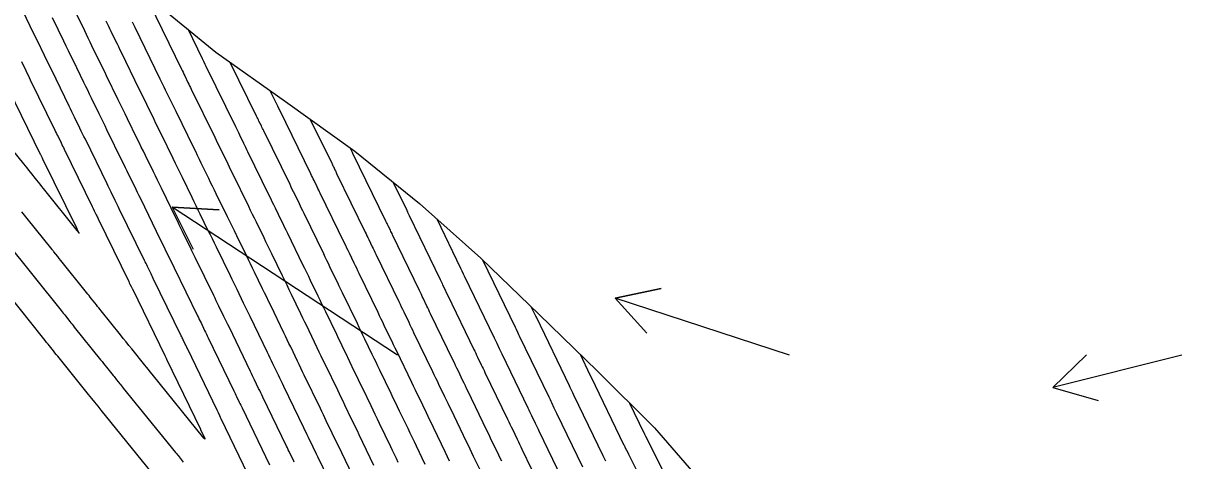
# Model space of a CAD drawing. Extents: x 954385 to 988206, y 1868364 to 1924553.
# Drawn here: x 957159.4 to 957307.1, y 1920905.5 to 1920961.2 of the extents above; entities that cross this region are included whole.
import ezdxf

# ---------------------------------------------------------------- set-up
doc = ezdxf.new("R2010")
doc.units = 0
for name, color, linetype in [('24', 7, 'Continuous'), ('26', 7, 'Continuous'), ('6', 7, 'Continuous'), ('7', 7, 'Continuous')]:
    doc.layers.add(name, color=color, linetype=linetype)

msp = doc.modelspace()

# ---------------------------------------------------------------- linework, layer by layer
at = {"layer": '24'}
msp.add_lwpolyline([(957175.81, 1920964.24), (957184, 1920957.53), (957192.87, 1920951.23), (957201.68, 1920944.9), (957209.94, 1920938.23), (957217.76, 1920931.29), (957225.2, 1920924.12), (957232.6, 1920916.92), (957239.89, 1920909.66), (957246.52, 1920902), (957253.22, 1920894.37), (957258.48, 1920885.86), (957264.8, 1920878.01), (957269.84, 1920869.37), (957274.68, 1920860.61), (957279.38, 1920851.76), (957283.57, 1920842.6), (957287.24, 1920833.12), (957289.33, 1920825.96), (957290.05, 1920823.14), (957291.88, 1920812.61), (957292.95, 1920802.79), (957293.12, 1920801.71), (957295.14, 1920791.29)], dxfattribs=at)
at = {"layer": '26'}
for points in [[(957207.13, 1920918.93), (957178.41, 1920937.78), (957184.4, 1920937.44), (957178.41, 1920937.78), (957181.1, 1920932.42)], [(957257.13, 1920918.93), (957234.9, 1920926.17), (957240.77, 1920927.41), (957234.9, 1920926.17), (957238.91, 1920921.71)], [(957307.13, 1920918.93), (957290.68, 1920914.79), (957294.98, 1920918.96), (957290.68, 1920914.79), (957296.45, 1920913.15)]]:
    msp.add_lwpolyline(points, dxfattribs=at)
at = {"layer": '6'}
for points in [[(957163.11, 1920961.93), (957164.55, 1920958.98), (957164.86, 1920958.35), (957165.16, 1920957.72), (957165.47, 1920957.1), (957165.77, 1920956.47), (957167.11, 1920953.71), (957167.36, 1920953.21), (957167.6, 1920952.71), (957167.85, 1920952.21), (957168.09, 1920951.71), (957169.07, 1920949.7), (957169.32, 1920949.19), (957169.56, 1920948.69), (957169.81, 1920948.19), (957170.05, 1920947.69), (957172.05, 1920943.6), (957172.24, 1920943.21), (957172.43, 1920942.81), (957172.63, 1920942.42), (957172.82, 1920942.03), (957173.59, 1920940.45), (957173.78, 1920940.06), (957173.97, 1920939.67), (957174.16, 1920939.27), (957174.36, 1920938.88), (957176.9, 1920933.66), (957177.05, 1920933.36), (957177.2, 1920933.06), (957177.35, 1920932.76), (957177.49, 1920932.46), (957178.08, 1920931.25), (957178.23, 1920930.94), (957178.38, 1920930.64), (957178.53, 1920930.34), (957178.68, 1920930.04), (957181.64, 1920923.95), (957181.75, 1920923.72), (957181.87, 1920923.48), (957181.98, 1920923.25), (957182.1, 1920923.02), (957182.55, 1920922.08), (957182.67, 1920921.84), (957182.78, 1920921.61), (957182.89, 1920921.38), (957183.01, 1920921.14), (957186.26, 1920914.39), (957186.35, 1920914.21), (957186.44, 1920914.02), (957186.53, 1920913.84), (957186.62, 1920913.66), (957186.97, 1920912.93), (957187.06, 1920912.74), (957187.15, 1920912.56), (957187.24, 1920912.38), (957187.32, 1920912.19), (957190.83, 1920904.93)], [(957207.24, 1920905.26), (957207, 1920905.76), (957206.76, 1920906.26), (957206.52, 1920906.75), (957206.28, 1920907.25), (957204.85, 1920910.23), (957204.58, 1920910.78), (957204.31, 1920911.34), (957204.04, 1920911.89), (957203.77, 1920912.45), (957202.7, 1920914.67), (957202.43, 1920915.22), (957202.17, 1920915.78), (957201.9, 1920916.34), (957201.63, 1920916.89), (957200.5, 1920919.24), (957200.22, 1920919.81), (957199.94, 1920920.39), (957199.66, 1920920.96), (957199.39, 1920921.54), (957197.99, 1920924.42), (957197.75, 1920924.93), (957197.51, 1920925.43), (957197.27, 1920925.93), (957197.03, 1920926.43), (957196.06, 1920928.44), (957195.82, 1920928.94), (957195.57, 1920929.44), (957195.33, 1920929.94), (957195.09, 1920930.44), (957193.14, 1920934.44), (957192.94, 1920934.84), (957192.75, 1920935.24), (957192.55, 1920935.65), (957192.35, 1920936.05), (957191.57, 1920937.66), (957191.37, 1920938.07), (957191.18, 1920938.47), (957190.98, 1920938.87), (957190.78, 1920939.28), (957188.07, 1920944.83), (957187.94, 1920945.1), (957187.81, 1920945.36), (957187.68, 1920945.63), (957187.55, 1920945.9), (957187.03, 1920946.96), (957186.9, 1920947.23), (957186.77, 1920947.5), (957186.64, 1920947.76), (957186.51, 1920948.03), (957182.76, 1920955.68), (957182.64, 1920955.94), (957182.44, 1920956.35), (957182.4, 1920956.44), (957182.36, 1920956.52), (957182.32, 1920956.6), (957182.27, 1920956.69), (957180.45, 1920960.44)], [(957206.59, 1920940.93), (957208.32, 1920937.38), (957208.34, 1920937.32), (957208.37, 1920937.27), (957208.4, 1920937.21), (957208.42, 1920937.16), (957208.55, 1920936.88), (957208.63, 1920936.72), (957212.58, 1920928.54), (957212.66, 1920928.38), (957212.74, 1920928.22), (957212.82, 1920928.05), (957212.89, 1920927.89), (957213.21, 1920927.24), (957213.36, 1920926.92), (957213.52, 1920926.59), (957216.87, 1920919.66), (957216.99, 1920919.41), (957217.11, 1920919.17), (957217.22, 1920918.92), (957217.34, 1920918.67), (957217.82, 1920917.69), (957217.94, 1920917.44), (957218.05, 1920917.2), (957218.17, 1920916.95), (957218.29, 1920916.71), (957221.16, 1920910.75), (957221.32, 1920910.43), (957221.47, 1920910.11), (957221.63, 1920909.79), (957221.78, 1920909.47), (957222.4, 1920908.2), (957222.55, 1920907.88), (957222.7, 1920907.56), (957222.86, 1920907.24), (957223.01, 1920906.92), (957225.47, 1920901.83)], [(957179.73, 1920899.13), (957169.36, 1920911.9), (957168.96, 1920912.41), (957168.55, 1920912.91), (957168.15, 1920913.41), (957167.75, 1920913.91), (957164, 1920918.58), (957163.82, 1920918.8), (957163.64, 1920919.01), (957163.47, 1920919.23), (957163.29, 1920919.45), (957162.59, 1920920.33), (957162.41, 1920920.55), (957162.24, 1920920.77), (957162.06, 1920920.98), (957161.89, 1920921.2), (957157.4, 1920926.82)], [(957243.03, 1920900.09), (957238.8, 1920908.55), (957238.67, 1920908.82), (957238.65, 1920908.86), (957238.63, 1920908.89), (957238.62, 1920908.92), (957238.6, 1920908.96), (957236.76, 1920912.78)]]:
    msp.add_lwpolyline(points, dxfattribs=at)
at = {"layer": '7'}
for points in [[(957193.96, 1920905.3), (957193.86, 1920905.52), (957193.42, 1920906.42), (957193.31, 1920906.65), (957193.21, 1920906.87), (957193.1, 1920907.1), (957192.99, 1920907.32), (957189.97, 1920913.58), (957189.84, 1920913.85), (957189.71, 1920914.12), (957189.57, 1920914.4), (957189.44, 1920914.67), (957188.92, 1920915.76), (957188.79, 1920916.03), (957188.65, 1920916.3), (957188.52, 1920916.58), (957188.39, 1920916.85), (957185.66, 1920922.51), (957185.5, 1920922.84), (957185.34, 1920923.18), (957185.18, 1920923.51), (957185.01, 1920923.84), (957184.37, 1920925.17), (957184.21, 1920925.5), (957184.04, 1920925.84), (957183.88, 1920926.17), (957183.72, 1920926.5), (957181.34, 1920931.38), (957181.14, 1920931.79), (957180.94, 1920932.21), (957180.74, 1920932.62), (957180.53, 1920933.04), (957179.72, 1920934.69), (957179.52, 1920935.11), (957179.32, 1920935.52), (957179.12, 1920935.93), (957178.92, 1920936.35), (957177.04, 1920940.19), (957176.79, 1920940.71), (957176.53, 1920941.23), (957176.27, 1920941.76), (957176.02, 1920942.28), (957175, 1920944.37), (957174.74, 1920944.9), (957174.48, 1920945.42), (957174.23, 1920945.95), (957173.97, 1920946.47), (957172.71, 1920949.05), (957172.42, 1920949.65), (957172.12, 1920950.26), (957171.83, 1920950.86), (957171.53, 1920951.47), (957170.04, 1920954.53), (957169.81, 1920955), (957169.58, 1920955.48), (957169.34, 1920955.96), (957169.11, 1920956.43), (957168.18, 1920958.34), (957167.95, 1920958.81), (957167.72, 1920959.29), (957167.49, 1920959.76), (957167.26, 1920960.24), (957164.81, 1920965.26)], [(957188.67, 1920902.53), (957184.68, 1920910.81), (957184.59, 1920910.99), (957184.5, 1920911.18), (957184.32, 1920911.56), (957184.23, 1920911.74), (957184.14, 1920911.93), (957180.35, 1920919.77), (957180.29, 1920919.91), (957180.22, 1920920.04), (957180.15, 1920920.18), (957180.09, 1920920.32), (957179.82, 1920920.86), (957179.76, 1920921), (957179.69, 1920921.13), (957179.63, 1920921.27), (957179.56, 1920921.4), (957176.01, 1920928.69), (957175.91, 1920928.88), (957175.82, 1920929.08), (957175.73, 1920929.27), (957175.64, 1920929.46), (957175.26, 1920930.22), (957175.17, 1920930.41), (957175.08, 1920930.6), (957174.98, 1920930.79), (957174.89, 1920930.98), (957171.67, 1920937.58), (957171.54, 1920937.84), (957171.41, 1920938.1), (957171.28, 1920938.36), (957171.16, 1920938.63), (957170.64, 1920939.68), (957170.51, 1920939.94), (957170.38, 1920940.21), (957170.26, 1920940.47), (957170.13, 1920940.73), (957167.35, 1920946.42), (957167.17, 1920946.78), (957167, 1920947.13), (957166.83, 1920947.48), (957166.66, 1920947.83), (957165.97, 1920949.24), (957165.8, 1920949.59), (957165.63, 1920949.94), (957165.46, 1920950.29), (957165.29, 1920950.64), (957163.06, 1920955.22), (957162.83, 1920955.69), (957162.6, 1920956.16), (957162.37, 1920956.63), (957162.14, 1920957.1), (957161.23, 1920958.97), (957161, 1920959.44), (957160.77, 1920959.91), (957160.54, 1920960.38), (957160.32, 1920960.85), (957158.85, 1920963.87)], [(957175.51, 1920963.74), (957179.59, 1920955.38), (957179.69, 1920955.17), (957179.8, 1920954.96), (957179.9, 1920954.74), (957180.01, 1920954.53), (957180.42, 1920953.67), (957180.53, 1920953.46), (957180.63, 1920953.24), (957180.74, 1920953.03), (957180.84, 1920952.82), (957183.84, 1920946.69), (957184.02, 1920946.31), (957184.21, 1920945.93), (957184.39, 1920945.55), (957184.58, 1920945.17), (957185.32, 1920943.66), (957185.5, 1920943.28), (957185.69, 1920942.9), (957185.87, 1920942.52), (957186.06, 1920942.14), (957188.13, 1920937.91), (957188.37, 1920937.41), (957188.62, 1920936.9), (957188.86, 1920936.4), (957189.11, 1920935.9), (957190.08, 1920933.9), (957190.33, 1920933.39), (957190.57, 1920932.89), (957190.82, 1920932.39), (957191.06, 1920931.89), (957192.44, 1920929.05), (957192.73, 1920928.46), (957193.01, 1920927.87), (957193.3, 1920927.28), (957193.59, 1920926.69), (957194.77, 1920924.23), (957195.04, 1920923.69), (957195.3, 1920923.15), (957195.56, 1920922.61), (957195.82, 1920922.07), (957196.86, 1920919.9), (957197.12, 1920919.36), (957197.38, 1920918.82), (957197.64, 1920918.28), (957197.91, 1920917.74), (957199.47, 1920914.5), (957199.7, 1920914.03), (957199.93, 1920913.55), (957200.15, 1920913.08), (957200.38, 1920912.61), (957201.29, 1920910.72), (957201.52, 1920910.24), (957201.75, 1920909.77), (957201.98, 1920909.3), (957202.21, 1920908.83), (957204.1, 1920904.91)], [(957169.96, 1920961.51), (957170.12, 1920961.18), (957170.28, 1920960.85), (957170.44, 1920960.53), (957170.6, 1920960.2), (957171.23, 1920958.9), (957171.39, 1920958.58), (957171.55, 1920958.25), (957171.71, 1920957.92), (957171.86, 1920957.6), (957174.22, 1920952.77), (957174.45, 1920952.3), (957174.68, 1920951.82), (957174.91, 1920951.35), (957175.14, 1920950.88), (957176.07, 1920948.98), (957176.3, 1920948.5), (957176.53, 1920948.03), (957176.77, 1920947.55), (957177, 1920947.08), (957178.5, 1920944), (957178.8, 1920943.4), (957179.09, 1920942.8), (957179.38, 1920942.2), (957179.68, 1920941.59), (957180.93, 1920939.03), (957181.19, 1920938.51), (957181.44, 1920937.98), (957181.7, 1920937.45), (957181.96, 1920936.93), (957182.98, 1920934.82), (957183.24, 1920934.3), (957183.5, 1920933.77), (957183.75, 1920933.25), (957184.01, 1920932.72), (957185.8, 1920929.05), (957186.01, 1920928.62), (957186.22, 1920928.19), (957186.43, 1920927.76), (957186.64, 1920927.33), (957187.48, 1920925.6), (957187.69, 1920925.17), (957187.9, 1920924.74), (957188.11, 1920924.31), (957188.31, 1920923.88), (957190.52, 1920919.31), (957190.69, 1920918.95), (957190.87, 1920918.59), (957191.04, 1920918.22), (957191.22, 1920917.86), (957191.92, 1920916.41), (957192.09, 1920916.05), (957192.27, 1920915.69), (957192.44, 1920915.33), (957192.61, 1920914.97), (957195.15, 1920909.71), (957195.3, 1920909.41), (957195.45, 1920909.1), (957195.59, 1920908.79), (957195.74, 1920908.48), (957196.34, 1920907.25), (957196.48, 1920906.95), (957196.63, 1920906.64), (957196.78, 1920906.33), (957196.93, 1920906.02), (957199.73, 1920900.22)], [(957201.91, 1920902.56), (957199.57, 1920907.43), (957199.38, 1920907.82), (957199.19, 1920908.21), (957199, 1920908.6), (957198.81, 1920908.99), (957198.06, 1920910.55), (957197.87, 1920910.94), (957197.69, 1920911.33), (957197.5, 1920911.72), (957197.31, 1920912.11), (957195.26, 1920916.35), (957195.04, 1920916.81), (957194.82, 1920917.26), (957194.61, 1920917.71), (957194.39, 1920918.16), (957193.52, 1920919.96), (957193.3, 1920920.41), (957193.08, 1920920.87), (957192.86, 1920921.32), (957192.65, 1920921.77), (957190.97, 1920925.25), (957190.71, 1920925.78), (957190.46, 1920926.31), (957190.2, 1920926.84), (957189.94, 1920927.37), (957188.91, 1920929.48), (957188.65, 1920930.01), (957188.4, 1920930.54), (957188.14, 1920931.07), (957187.88, 1920931.6), (957186.64, 1920934.14), (957186.35, 1920934.74), (957186.06, 1920935.34), (957185.76, 1920935.94), (957185.47, 1920936.54), (957184.04, 1920939.46), (957183.8, 1920939.95), (957183.56, 1920940.44), (957183.32, 1920940.93), (957183.08, 1920941.42), (957182.13, 1920943.38), (957181.89, 1920943.87), (957181.65, 1920944.36), (957181.41, 1920944.85), (957181.17, 1920945.34), (957178.92, 1920949.95), (957178.75, 1920950.29), (957178.58, 1920950.64), (957178.42, 1920950.98), (957178.25, 1920951.32), (957177.57, 1920952.7), (957177.41, 1920953.05), (957177.24, 1920953.39), (957177.07, 1920953.73), (957176.9, 1920954.08), (957173.69, 1920960.67), (957173.52, 1920961.02), (957173.35, 1920961.37)], [(957159.19, 1920956.35), (957159.76, 1920955.18), (957159.9, 1920954.88), (957160.04, 1920954.59), (957160.19, 1920954.3), (957160.33, 1920954.01), (957163.46, 1920947.57), (957163.56, 1920947.37), (957163.66, 1920947.17), (957163.76, 1920946.97), (957163.86, 1920946.77), (957164.25, 1920945.96), (957164.35, 1920945.76), (957164.44, 1920945.56), (957164.54, 1920945.36), (957164.64, 1920945.16), (957168.2, 1920937.86), (957168.33, 1920937.6), (957168.46, 1920937.33), (957168.72, 1920936.8), (957168.79, 1920936.67), (957168.85, 1920936.54), (957168.92, 1920936.4), (957168.98, 1920936.27), (957172.88, 1920928.3), (957172.95, 1920928.14), (957173.03, 1920927.98), (957173.19, 1920927.67), (957173.22, 1920927.59), (957173.26, 1920927.51), (957173.3, 1920927.43), (957173.34, 1920927.35), (957177.48, 1920918.86), (957177.55, 1920918.7), (957177.63, 1920918.55), (957177.64, 1920918.52), (957177.66, 1920918.48), (957177.68, 1920918.44), (957177.7, 1920918.4), (957182.01, 1920909.47), (957182.03, 1920909.42), (957182.52, 1920908.41), (957182.58, 1920908.28), (957182.58, 1920908.23), (957182.54, 1920908.25), (957182.45, 1920908.36), (957175.85, 1920916.5), (957175.61, 1920916.79), (957175.38, 1920917.08), (957175.14, 1920917.37), (957174.91, 1920917.66), (957173.25, 1920919.73), (957172.89, 1920920.17), (957172.54, 1920920.61), (957172.18, 1920921.06), (957171.83, 1920921.5), (957169.38, 1920924.55), (957169.22, 1920924.75), (957169.06, 1920924.94), (957168.91, 1920925.14), (957168.75, 1920925.33), (957168.12, 1920926.11), (957167.97, 1920926.31), (957167.81, 1920926.5), (957167.65, 1920926.7), (957167.5, 1920926.9), (957164.22, 1920930.99), (957164.02, 1920931.24), (957163.82, 1920931.49), (957163.34, 1920932.09), (957163.28, 1920932.16), (957163.23, 1920932.23), (957163.17, 1920932.31), (957163.11, 1920932.38), (957159.94, 1920936.33), (957159.6, 1920936.77), (957159.25, 1920937.2)], [(957210.68, 1920905), (957209.56, 1920907.33), (957209.29, 1920907.89), (957209.02, 1920908.45), (957208.75, 1920909), (957208.48, 1920909.56), (957207.41, 1920911.79), (957207.14, 1920912.35), (957206.87, 1920912.9), (957206.6, 1920913.46), (957206.33, 1920914.02), (957204.88, 1920917.02), (957204.64, 1920917.51), (957204.41, 1920918.01), (957204.17, 1920918.5), (957203.93, 1920918.99), (957202.98, 1920920.97), (957202.74, 1920921.46), (957202.5, 1920921.95), (957202.26, 1920922.45), (957202.03, 1920922.94), (957200.12, 1920926.88), (957199.92, 1920927.3), (957199.72, 1920927.71), (957199.53, 1920928.12), (957199.33, 1920928.53), (957198.53, 1920930.18), (957198.33, 1920930.59), (957198.13, 1920931), (957197.93, 1920931.42), (957197.73, 1920931.83), (957195.22, 1920936.99), (957195.07, 1920937.29), (957194.92, 1920937.6), (957194.78, 1920937.9), (957194.63, 1920938.21), (957194.03, 1920939.43), (957193.88, 1920939.73), (957193.73, 1920940.04), (957193.59, 1920940.34), (957193.44, 1920940.65), (957190.08, 1920947.51), (957190.01, 1920947.67), (957189.93, 1920947.82), (957189.85, 1920947.98), (957189.78, 1920948.13), (957189.48, 1920948.75), (957189.4, 1920948.91), (957189.32, 1920949.06), (957189.25, 1920949.22), (957189.17, 1920949.37), (957185.82, 1920956.23)], [(957157.3, 1920945.99), (957159.46, 1920943.29), (957159.67, 1920943.03), (957159.88, 1920942.77), (957160.09, 1920942.51), (957160.29, 1920942.25), (957161.13, 1920941.21), (957161.33, 1920940.95), (957161.54, 1920940.69), (957161.75, 1920940.43), (957161.96, 1920940.17), (957166.25, 1920934.8), (957166.3, 1920934.74), (957166.5, 1920934.49), (957166.53, 1920934.46), (957166.54, 1920934.45), (957166.54, 1920934.47), (957166.52, 1920934.51), (957166.29, 1920934.98), (957166.28, 1920935), (957161.93, 1920943.89), (957161.88, 1920944), (957161.84, 1920944.1), (957161.66, 1920944.45), (957161.64, 1920944.5), (957157.6, 1920952.79)], [(957213.79, 1920905.42), (957213.53, 1920905.96), (957213.27, 1920906.5), (957211.74, 1920909.68), (957211.51, 1920910.15), (957211.28, 1920910.63), (957211.05, 1920911.11), (957210.82, 1920911.59), (957209.89, 1920913.51), (957209.66, 1920913.99), (957209.43, 1920914.47), (957209.2, 1920914.95), (957208.97, 1920915.43), (957207.04, 1920919.41), (957206.84, 1920919.82), (957206.65, 1920920.24), (957206.45, 1920920.65), (957206.25, 1920921.06), (957205.46, 1920922.7), (957205.26, 1920923.11), (957205.06, 1920923.52), (957204.86, 1920923.93), (957204.66, 1920924.34), (957202.25, 1920929.34), (957202.09, 1920929.67), (957201.94, 1920929.99), (957201.78, 1920930.31), (957201.63, 1920930.63), (957201, 1920931.92), (957200.85, 1920932.25), (957200.69, 1920932.57), (957200.54, 1920932.89), (957200.38, 1920933.21), (957197.3, 1920939.54), (957197.2, 1920939.74), (957197.1, 1920939.95), (957197, 1920940.16), (957196.9, 1920940.36), (957196.5, 1920941.19), (957196.39, 1920941.4), (957196.29, 1920941.6), (957196.19, 1920941.81), (957196.09, 1920942.02), (957192.09, 1920950.2), (957192.03, 1920950.33), (957191.88, 1920950.63), (957191.84, 1920950.71), (957190.91, 1920952.62)], [(957196.02, 1920948.96), (957198.75, 1920943.38), (957198.8, 1920943.28), (957198.85, 1920943.17), (957198.91, 1920943.06), (957198.96, 1920942.95), (957199.17, 1920942.52), (957199.22, 1920942.41), (957199.28, 1920942.3), (957199.33, 1920942.19), (957199.38, 1920942.08), (957203.02, 1920934.6), (957203.14, 1920934.37), (957203.25, 1920934.14), (957203.36, 1920933.9), (957203.48, 1920933.67), (957203.93, 1920932.74), (957204.04, 1920932.5), (957204.15, 1920932.27), (957204.26, 1920932.03), (957204.38, 1920931.8), (957207.3, 1920925.74), (957207.46, 1920925.41), (957207.62, 1920925.09), (957207.78, 1920924.76), (957207.94, 1920924.43), (957208.57, 1920923.12), (957208.73, 1920922.79), (957208.89, 1920922.46), (957209.04, 1920922.13), (957209.2, 1920921.81), (957211.6, 1920916.84), (957211.79, 1920916.44), (957211.99, 1920916.03), (957212.18, 1920915.63), (957212.37, 1920915.23), (957213.15, 1920913.63), (957213.34, 1920913.22), (957213.54, 1920912.82), (957213.73, 1920912.42), (957213.92, 1920912.02), (957215.9, 1920907.92), (957216.13, 1920907.45), (957216.35, 1920906.98), (957216.58, 1920906.52), (957216.8, 1920906.05), (957217.7, 1920904.18)], [(957220.43, 1920905.4), (957220.24, 1920905.8), (957220.05, 1920906.19), (957219.29, 1920907.76), (957219.1, 1920908.15), (957218.91, 1920908.55), (957218.72, 1920908.94), (957218.53, 1920909.33), (957216.11, 1920914.36), (957215.95, 1920914.69), (957215.8, 1920915.01), (957215.64, 1920915.33), (957215.48, 1920915.66), (957214.86, 1920916.95), (957214.7, 1920917.28), (957214.55, 1920917.6), (957214.39, 1920917.92), (957214.23, 1920918.25), (957211.36, 1920924.2), (957211.24, 1920924.44), (957211.12, 1920924.69), (957211.01, 1920924.94), (957210.89, 1920925.18), (957210.42, 1920926.16), (957210.3, 1920926.41), (957210.18, 1920926.65), (957210.06, 1920926.9), (957209.94, 1920927.14), (957206.51, 1920934.26), (957206.44, 1920934.4), (957206.37, 1920934.55), (957206.3, 1920934.69), (957206.23, 1920934.84), (957205.95, 1920935.41), (957205.88, 1920935.56), (957205.81, 1920935.7), (957205.74, 1920935.84), (957205.67, 1920935.99), (957201.46, 1920944.63), (957201.41, 1920944.74), (957201.4, 1920944.75), (957201.15, 1920945.27)], [(957228.1, 1920903.25), (957225.22, 1920909.22), (957225.1, 1920909.46), (957224.98, 1920909.71), (957224.86, 1920909.96), (957224.74, 1920910.2), (957224.27, 1920911.19), (957224.15, 1920911.43), (957224.03, 1920911.68), (957223.91, 1920911.93), (957223.79, 1920912.17), (957220.48, 1920919.05), (957220.4, 1920919.22), (957220.31, 1920919.39), (957220.23, 1920919.55), (957220.15, 1920919.72), (957219.83, 1920920.4), (957219.66, 1920920.73), (957219.5, 1920921.07), (957215.68, 1920928.99), (957215.57, 1920929.22), (957215.37, 1920929.62), (957215.3, 1920929.78), (957215.22, 1920929.94), (957212.18, 1920936.24)], [(957157.2, 1920933.41), (957164.25, 1920924.61), (957164.39, 1920924.43), (957164.53, 1920924.26), (957164.67, 1920924.08), (957164.81, 1920923.91), (957165.37, 1920923.2), (957165.51, 1920923.03), (957165.65, 1920922.85), (957165.79, 1920922.68), (957165.93, 1920922.5), (957169.29, 1920918.32), (957169.47, 1920918.09), (957169.66, 1920917.87), (957169.84, 1920917.64), (957170.02, 1920917.41), (957170.89, 1920916.32), (957171, 1920916.19), (957171.11, 1920916.06), (957171.22, 1920915.92), (957171.32, 1920915.79), (957171.75, 1920915.26), (957171.86, 1920915.13), (957171.96, 1920914.99), (957172.07, 1920914.86), (957172.18, 1920914.73), (957178.83, 1920906.53), (957178.91, 1920906.43), (957178.99, 1920906.33), (957179.08, 1920906.22), (957179.16, 1920906.12), (957179.82, 1920905.3)], [(957217.99, 1920931.08), (957222.14, 1920922.48), (957222.27, 1920922.21), (957222.49, 1920921.76), (957222.57, 1920921.57), (957222.66, 1920921.39), (957226.42, 1920913.59), (957226.51, 1920913.42), (957226.59, 1920913.25), (957226.67, 1920913.07), (957226.76, 1920912.9), (957227.09, 1920912.21), (957227.26, 1920911.86), (957227.42, 1920911.52), (957230.72, 1920904.68)], [(957233.69, 1920905.42), (957233.6, 1920905.59), (957233.52, 1920905.76), (957233.43, 1920905.93), (957233.35, 1920906.11), (957229.63, 1920913.82), (957229.48, 1920914.12), (957229.24, 1920914.61), (957229.15, 1920914.81), (957229.05, 1920915.01), (957224.84, 1920923.74), (957224.77, 1920923.89), (957224.19, 1920925.09)], [(957230.42, 1920919.04), (957231.68, 1920916.43), (957231.83, 1920916.12), (957235.97, 1920907.53), (957236.02, 1920907.43), (957236.07, 1920907.33), (957236.13, 1920907.22), (957236.18, 1920907.12), (957236.49, 1920906.5), (957236.59, 1920906.3), (957240.4, 1920898.66)]]:
    msp.add_lwpolyline(points, dxfattribs=at)

doc.saveas('drawing.dxf')
